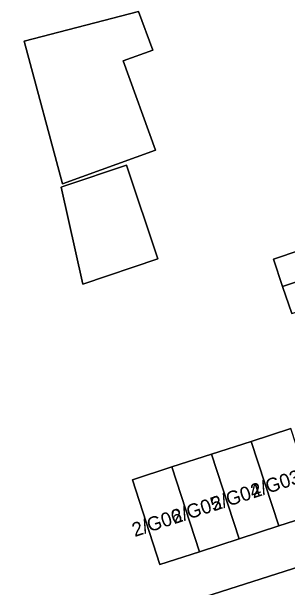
# Model space of a CAD drawing. Extents: x 159262 to 160143, y 383399 to 384319.
# Drawn here: x 159551.31 to 159570.95, y 384077.44 to 384118.47 of the extents above; entities that cross this region are included whole.
import ezdxf

# ---------------------------------------------------------------- set-up
doc = ezdxf.new("R2010")
doc.units = 0
for name, color, linetype in [('IMGEO_Erf', 7, 'Continuous'), ('IMGEO_Pand', 7, 'Continuous'), ('IMGEO_Pand_nummerreeks', 7, 'Continuous'), ('IMGEO_Voetpad_open', 7, 'Continuous')]:
    doc.layers.add(name, color=color, linetype=linetype)

msp = doc.modelspace()

# ---------------------------------------------------------------- linework, layer by layer
at = {"layer": 'IMGEO_Erf'}
for points in [[(159560.339, 384118.471), (159561.357, 384115.708), (159559.256, 384114.948), (159561.55, 384108.6), (159554.923, 384106.205), (159552.198, 384116.347)], [(159554.83, 384105.957), (159555.112, 384106.059), (159559.486, 384107.525), (159561.726, 384100.845), (159556.371, 384099.05)]]:
    msp.add_lwpolyline(points, close=True, dxfattribs=at)
for points in [[(159571.251, 384096.948), (159570.599, 384098.892), (159569.947, 384100.835), (159571.844, 384101.471)], [(159573.148, 384082.738), (159570.33, 384081.82), (159567.511, 384080.902), (159564.692, 384079.985), (159561.873, 384079.067), (159559.907, 384085.107), (159562.727, 384086.021), (159565.547, 384086.934), (159568.367, 384087.848), (159571.187, 384088.762)], [(159558.885, 384074.794), (159579.768, 384081.482)]]:
    msp.add_lwpolyline(points, dxfattribs=at)
at = {"layer": 'IMGEO_Pand'}
for points in [[(159559.256, 384114.948), (159561.357, 384115.708), (159560.339, 384118.471), (159552.198, 384116.347), (159554.923, 384106.205), (159561.55, 384108.6)], [(159555.112, 384106.059), (159554.83, 384105.957), (159556.371, 384099.05), (159561.726, 384100.845), (159559.486, 384107.525)], [(159570.599, 384098.892), (159572.495, 384099.527), (159571.844, 384101.471), (159569.947, 384100.835)], [(159571.251, 384096.948), (159573.147, 384097.584), (159572.495, 384099.527), (159570.599, 384098.892)], [(159568.367, 384087.848), (159570.33, 384081.82), (159573.148, 384082.738), (159571.187, 384088.762)], [(159568.367, 384087.848), (159565.547, 384086.934), (159567.511, 384080.902), (159570.33, 384081.82)], [(159567.511, 384080.902), (159565.547, 384086.934), (159562.727, 384086.021), (159564.692, 384079.985)], [(159562.727, 384086.021), (159559.907, 384085.107), (159561.873, 384079.067), (159564.692, 384079.985)]]:
    msp.add_lwpolyline(points, close=True, dxfattribs=at)
at = {"layer": 'IMGEO_Voetpad_open'}
msp.add_lwpolyline([(159487.366, 384050.824), (159500, 384054.9), (159510.209, 384058.194), (159513.065, 384059.092), (159521.215, 384061.538), (159558.226, 384072.43), (159588.327, 384082.101), (159601.922, 384086.495), (159601.207, 384088.226), (159591.486, 384085.076), (159591.455, 384085.172), (159588.125, 384084.136), (159584.542, 384083.02), (159579.768, 384081.482), (159558.885, 384074.794), (159543.362, 384070.117), (159511.609, 384060.643), (159500, 384056.891), (159487.001, 384052.689)], dxfattribs=at)

# ---------------------------------------------------------------- texts
at = {"layer": 'IMGEO_Pand_nummerreeks'}
for s, p in [('2/G03', (159568.511, 384083.778)), ('2/G04', (159565.699, 384082.861)), ('2/G05', (159562.886, 384081.944)), ('2/G06', (159560.074, 384081.028))]:
    msp.add_text(s, height=1, rotation=18.0521, dxfattribs=at).set_placement(p)

doc.saveas('drawing.dxf')
